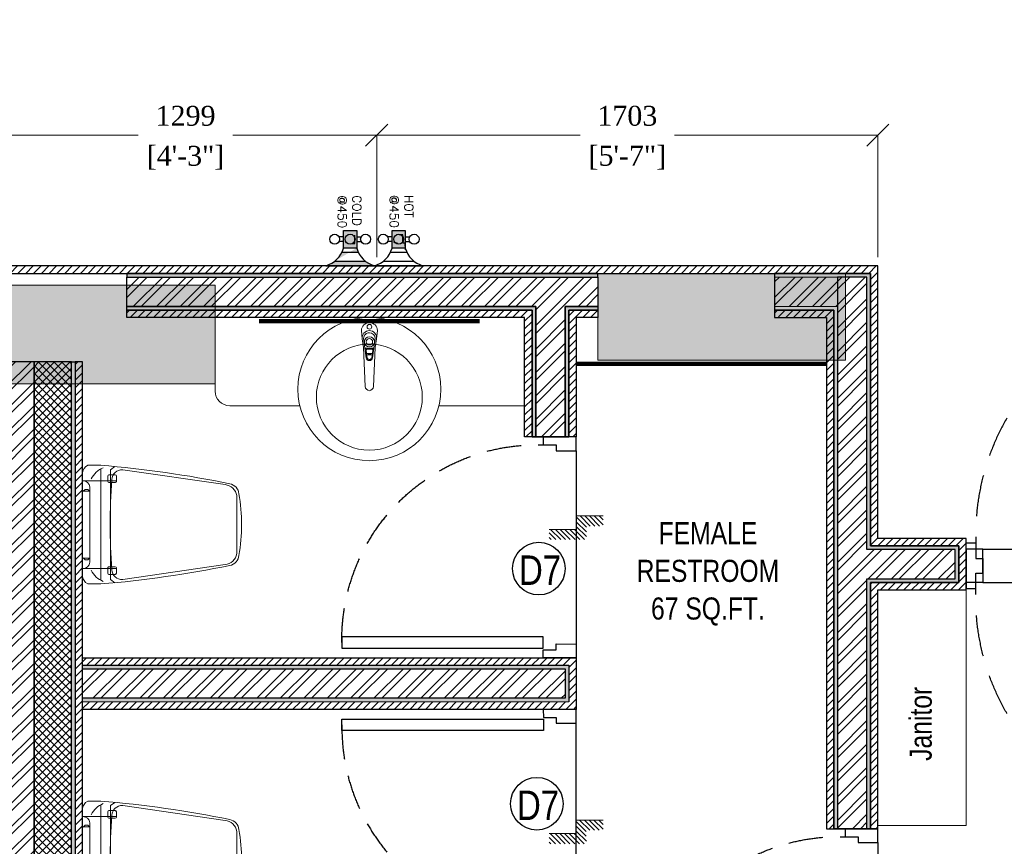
# Model space of a CAD drawing. Extents: x 3940905 to 4145695, y 925352 to 1109797.
# Tile 894 of 1056: x 4096600 to 4099944, y 1046457 to 1049264. Entities that reach past the tile are written whole.
import ezdxf

# ---------------------------------------------------------------- set-up
doc = ezdxf.new("R2010")
doc.units = 0
doc.header["$LTSCALE"] = 750
doc.header["$MEASUREMENT"] = 0
doc.header["$PDMODE"] = 35
doc.header["$PDSIZE"] = 150
doc.linetypes.add('DASHED2', pattern=[0.375, 0.25, -0.125])
doc.layers.get('0').update_dxf_attribs({"linetype": 'CONTINUOUS', "lineweight": 0})
doc.layers.get('Defpoints').update_dxf_attribs({"linetype": 'CONTINUOUS'})
for name, color, linetype, lineweight in [('CIVIL WALLS', 7, 'CONTINUOUS', 30), ('CKD Dimensions', 7, 'CONTINUOUS', 0), ('COLUMN', 1, 'CONTINUOUS', 9), ('COUNTER', 34, 'CONTINUOUS', 0), ('FURN', 15, 'CONTINUOUS', 5), ('SANITARY', 34, 'CONTINUOUS', 0)]:
    doc.layers.add(name, color=color, linetype=linetype, lineweight=lineweight)
for name, color, linetype in [('CKD Plumbing', 6, 'CONTINUOUS'), ('DOOR', 44, 'CONTINUOUS'), ('GLASS', 5, 'CONTINUOUS'), ('kitchen equip1', 8, 'CONTINUOUS'), ('S-Hatch_8', 7, 'CONTINUOUS'), ('TEXT', 7, 'CONTINUOUS')]:
    doc.layers.add(name, color=color, linetype=linetype)
doc.styles.add('ARA-30', font='arial.ttf', dxfattribs={"width": 0.8, "height": 150})
doc.styles.add('CKD_Dimension Text', font='BOOKOS.TTF')
doc.styles.get("Standard").update_dxf_attribs({"font": 'romans.shx'})
doc.dimstyles.new('CKD-Dimensions', dxfattribs={"dimscale": 1.5, "dimtxt": 45, "dimasz": 50, "dimexe": 0, "dimexo": 20, "dimgap": 20, "dimtad": 0, "dimdec": 0, "dimzin": 4, "dimdsep": 46, "dimtxsty": 'CKD_Dimension Text', "dimblk": 'OBLIQUE', "dimcen": 12, "dimclrd": 150, "dimclre": 150, "dimclrt": 7, "dimazin": 2, "dimtfac": 1, "dimtdec": 0, "dimtofl": 0, "dimtmove": 1, "dimatfit": 2, "dimfxl": 1, "dimtfillclr": 7, "dimtolj": 1, "dimtzin": 0, "dimlwd": -1, "dimlwe": -1, "dimarcsym": 0})
pattern_1 = [(45, (113076.0437304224, 4769.378679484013), (-13.25825214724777, 13.25825214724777), [])]
pattern_2 = [(49.99999999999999, (113076.0437304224, 4769.378679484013), (21.5178054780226, -1.882564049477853), [2.25, -24.75]), (355, (113076.0437304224, 4769.378679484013), (-4.16254000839, 22.56576401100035), [1.8, -19.8]), (100.45144446, (113077.8368808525, 4769.221799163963), (17.35526540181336, 20.68319972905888), [1.912205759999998, -21.03426335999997]), (46.18420000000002, (113076.0437304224, 4775.378679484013), (32.01723992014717, -4.965578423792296), [3.375, -37.125]), (96.63563549, (113078.7118327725, 4774.964880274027), (28.03985837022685, 29.22355802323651), [2.86831026, -31.55141279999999]), (351.1841639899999, (113076.0437304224, 4775.378679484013), (28.03985835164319, 29.2235580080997), [2.7, -29.70000003]), (21, (113079.0437304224, 4773.878679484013), (17.90721156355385, -12.07856671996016), [2.25, -24.75]), (326.0000000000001, (113079.0437304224, 4773.878679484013), (7.299459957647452, 21.75450135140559), [1.799999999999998, -19.79999999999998]), (71.45144474, (113080.5359980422, 4772.872132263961), (25.20667130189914, 9.675934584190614), [1.912205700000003, -21.03426336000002]), (37.50000000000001, (113076.0437304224, 4769.378679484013), (0.3647956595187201, 9.986815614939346), [0, -19.56, 0, -20.1, 0, -19.875]), (7.499999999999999, (113076.0437304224, 4769.378679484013), (7.892086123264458, 11.83235135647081), [0, -11.45999999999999, 0, -19.10999999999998, 0, -7.574999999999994]), (327.5, (113069.3537304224, 4769.378679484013), (16.01467308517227, -0.6766461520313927), [0, -7.5, 0, -23.4, 0, -31.05]), (317.5, (113066.3537304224, 4769.378679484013), (17.49558508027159, 3.003149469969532), [0, -9.75, 0, -15.54, 0, -22.05])]
pattern_3 = [(45, (113076.0437304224, 4769.378679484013), (-39.7747564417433, 39.7747564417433), []), (45, (113102.5602346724, 4769.378679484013), (-39.7747564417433, 39.7747564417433), [])]

# ---------------------------------------------------------------- blocks, each defined once
blk = doc.blocks.new('EDFDSCX')
blk.add_line((498130.3504498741, -854141.3801531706, -1.195304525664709e-08), (498655.5372229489, -854140.8563936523, -1.195304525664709e-08))
at = {"layer": 'DOOR', "elevation": -1.195304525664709e-08}
for points in [[(498666.0847833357, -853504.0026184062), (498666.6308213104, -854051.5285574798), (498635.9364051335, -854051.5591684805), (498635.3903671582, -853504.0332294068)], [(498092.8548822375, -854052.074595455), (498114.6604399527, -854052.079027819), (498114.6693046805, -854087.2179123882), (498130.3637469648, -854087.213480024), (498130.3504498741, -854141.3801531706), (498092.8504498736, -854141.3801531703)], [(498692.8545904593, -854051.4762263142), (498671.0490849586, -854051.5241512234), (498671.1103069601, -854086.6629835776), (498655.4158870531, -854086.6898547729), (498655.5372229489, -854140.8563936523), (498693.0371483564, -854140.7815975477)]]:
    blk.add_lwpolyline(points, close=True, dxfattribs=at)
at = {"layer": 'DOOR', "color": 8, "linetype": 'DASHED2', "ltscale": 0.5}
blk.add_arc((498643.5917439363, -854033.2365009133, -1.195304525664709e-08), 529.2668184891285, 89.22640451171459, 182.040228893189, dxfattribs=at)
blk = doc.blocks.new('Step Symbol - Imperial')
h = blk.add_hatch()
h.set_pattern_fill('_USER', color=0, scale=0.03125, angle=45, style=0, pattern_type=0)
h.set_pattern_definition([(45, (0, 0.125), (-0.02209708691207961, 0.02209708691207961), [])])
h.paths.add_polyline_path([(0.25, 0), (0.25, -0.09375), (-0.09375, -0.09375), (-0.09375, 0.03125), (-0.25, 0.03125), (-0.25, 0.125), (0, 0.125), (0, 0)])
at = {"color": 0}
blk.add_lwpolyline([(0.25, 0), (0, 0), (0, 0.125), (-0.25, 0.125)], dxfattribs=at)
blk.add_attdef('Step', (0.0625, 0.0625), '', height=0.09375, dxfattribs=at)
blk = doc.blocks.new('COLUMN')
at = {"layer": 'COLUMN'}
h = blk.add_hatch(color=1, dxfattribs=at)
h.dxf.hatch_style = 1
h.paths.add_polyline_path([(2683498.95855519, 965771.0625738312), (2684447.95855519, 965771.0625738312), (2684447.95855519, 965331.0625738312), (2683498.95855519, 965331.0625738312)])
h.paths.add_polyline_path([(2684237.95855519, 970191.0625738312), (2683498.95855519, 970191.0625738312), (2683498.95855519, 969191.0625738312), (2684237.95855519, 969191.0625738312)])
h.paths.add_polyline_path([(2687442.95855519, 969266.0625738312), (2687037.95855519, 969266.0625738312), (2687037.95855519, 970031.0625738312), (2687442.95855519, 970031.0625738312)])
h.paths.add_polyline_path([(2687107.95855519, 972041.44686994), (2687643.95855519, 972041.44686994), (2687643.95855519, 971756.0625738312), (2687107.95855519, 971756.0625738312)])
h.paths.add_polyline_path([(2683498.95855519, 973491.0625738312), (2684407.95855519, 973491.0625738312), (2684407.95855519, 973041.0625738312), (2683498.95855519, 973041.0625738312)])
h.paths.add_polyline_path([(2683648.95855519, 975761.0625738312), (2683977.95855519, 975761.0625738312), (2683977.95855519, 975211.0625738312), (2683648.95855519, 975211.0625738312)])
h.paths.add_polyline_path([(2686977.95855519, 975811.0625738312), (2687727.95855519, 975811.0625738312), (2687727.95855519, 975476.0625738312), (2686977.95855519, 975476.0625738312)])
h.paths.add_polyline_path([(2689868.95855519, 975851.0625738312), (2689027.95855519, 975851.0625738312), (2689027.95855519, 975556.0625738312), (2689868.95855519, 975556.0625738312)])
h.paths.add_polyline_path([(2686977.95855519, 973346.0625738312), (2687643.95855519, 973346.0625738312), (2687643.95855519, 973116.0625738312), (2686977.95855519, 973116.0625738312)])
h.paths.add_polyline_path([(2683823.95855519, 977646.0625738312), (2684028.95855519, 977646.0625738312), (2684028.95855519, 977211.0625738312), (2683823.95855519, 977211.0625738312)])
h.paths.add_polyline_path([(2683823.95855519, 979911.0625738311), (2684103.95855519, 979911.0625738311), (2684103.95855519, 980241.0625738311), (2683823.95855519, 980241.0625738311)])
h.paths.add_polyline_path([(2687803.95855519, 979891.0625738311), (2688003.95855519, 979891.0625738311), (2688003.95855519, 980241.0625738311), (2687803.95855519, 980241.0625738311)])
h.paths.add_polyline_path([(2691583.95855519, 979836.0625738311), (2692013.95855519, 979836.0625738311), (2692013.95855519, 980241.0625738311), (2691583.95855519, 980241.0625738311)])
h.paths.add_polyline_path([(2691695.95855519, 977346.0625738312), (2692013.95855519, 977346.0625738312), (2692013.95855519, 976786.0625738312), (2691695.95855519, 976786.0625738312)])
h.paths.add_polyline_path([(2687442.95855519, 965841.0625738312), (2686812.95855519, 965841.0625738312), (2686812.95855519, 965401.0625738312), (2687442.95855519, 965401.0625738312)])
h.paths.add_polyline_path([(2687467.95855519, 963421.0625738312), (2686702.95855519, 963421.0625738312), (2686702.95855519, 962976.0625738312), (2687467.95855519, 962976.0625738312)])
h.paths.add_polyline_path([(2684167.95855519, 963191.0625738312), (2683398.958555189, 963191.0625738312), (2683398.958555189, 962446.0625738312), (2684167.95855519, 962446.0625738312)])
h.paths.add_polyline_path([(2684447.95855519, 958916.0625738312), (2683398.95855519, 958916.0625738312), (2683398.95855519, 959356.0625738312), (2684447.95855519, 959356.0625738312)])
h.paths.add_polyline_path([(2684447.95855519, 957356.0625738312), (2683413.95855519, 957356.0625738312), (2683413.95855519, 956916.0625738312), (2684447.95855519, 956916.0625738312)])
h.paths.add_polyline_path([(2687457.95855519, 957436.0625738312), (2686707.95855519, 957436.0625738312), (2686707.95855519, 956996.0625738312), (2687457.95855519, 956996.0625738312)])
h.paths.add_polyline_path([(2687452.95855519, 959516.0625738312), (2686692.95855519, 959516.0625738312), (2686692.95855519, 959086.0625738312), (2687452.95855519, 959086.0625738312)])
h.paths.add_polyline_path([(2683413.95855519, 953326.0625738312), (2684312.95855519, 953326.0625738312), (2684312.95855519, 953776.0625738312), (2683413.95855519, 953776.0625738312)])
h.paths.add_polyline_path([(2683293.95855519, 952396.0625738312), (2683767.95855519, 952396.0625738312), (2683767.95855519, 951976.0625738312), (2683293.95855519, 951976.0625738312)])
h.paths.add_polyline_path([(2682463.958555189, 977841.0625738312), (2681833.95855519, 977841.0625738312), (2681833.95855519, 977051.0625738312), (2682463.958555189, 977051.0625738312)])
at = {"color": 2}
for points in [[(2689868.95855519, 975851.0625738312), (2689027.95855519, 975851.0625738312), (2689027.95855519, 975556.0625738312), (2689868.95855519, 975556.0625738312)], [(2686977.95855519, 975811.0625738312), (2687727.95855519, 975811.0625738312), (2687727.95855519, 975476.0625738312), (2686977.95855519, 975476.0625738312)]]:
    blk.add_lwpolyline(points, close=True, dxfattribs=at)
at = {"layer": 'COLUMN', "color": 1}
for points in [[(2689868.95855519, 975851.0625738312), (2689027.95855519, 975851.0625738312), (2689027.95855519, 975556.0625738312), (2689868.95855519, 975556.0625738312)], [(2686977.95855519, 975811.0625738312), (2687727.95855519, 975811.0625738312), (2687727.95855519, 975476.0625738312), (2686977.95855519, 975476.0625738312)]]:
    blk.add_lwpolyline(points, close=True, dxfattribs=at)
blk = doc.blocks.new('G$C978481E4')
at = {"layer": 'CKD Plumbing'}
h = blk.add_hatch(color=1, dxfattribs=at)
h.dxf.hatch_style = 1
h.paths.add_polyline_path([(180.3019406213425, 225.000094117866), (120.3019406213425, 225.000094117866), (120.3019406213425, 270.000094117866), (180.3019406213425, 270.000094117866)])
h = blk.add_hatch(color=5, dxfattribs=at)
h.dxf.hatch_style = 1
h.paths.add_polyline_path([(180.3019406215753, 60.00003137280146), (120.3019406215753, 60.00003137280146), (120.3019406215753, 105.0000313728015), (180.3019406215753, 105.0000313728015)])
edge = h.paths.add_edge_path()
edge.add_arc((157.8019804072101, -22.49992884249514), 85.51310803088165, 15.25509999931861, 74.74490000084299)
edge.add_line((240.3019406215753, 165.0000313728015), (240.3019406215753, 3.137280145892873e-05))
edge.add_line((195.3019406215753, 54.12603137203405), (195.3019406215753, 111.3480313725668))
edge.add_arc((157.8019725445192, 187.5000235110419), 85.51312401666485, 285.25508075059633, 344.7448807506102, ccw=False)
edge.add_line((225.3019406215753, 135.5520313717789), (225.3019406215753, 29.47803137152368))
at = {"layer": 'CKD Plumbing', "color": 1}
for p, q in [((240.3019406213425, 165.000094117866), (240.3019406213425, 330.000094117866)), ((142.8019406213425, 270.000094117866), (142.8019406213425, 285.000094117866)), ((157.8019406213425, 270.000094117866), (157.8019406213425, 285.000094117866)), ((195.3019406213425, 276.3480941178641), (195.3019406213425, 219.1260941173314)), ((225.3019406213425, 194.4780941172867), (225.3019406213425, 300.5520941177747)), ((142.8019406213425, 225.000094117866), (142.8019406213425, 210.000094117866)), ((157.8019406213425, 225.000094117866), (157.8019406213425, 210.000094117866))]:
    blk.add_line(p, q, dxfattribs=at)
at = {"layer": 'CKD Plumbing', "color": 5}
for p, q in [((225.3019406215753, 29.47803137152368), (225.3019406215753, 135.5520313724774)), ((240.3019406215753, 3.137280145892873e-05), (240.3019406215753, 165.0000313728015)), ((142.8019406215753, 105.0000313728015), (142.8019406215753, 120.0000313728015)), ((157.8019406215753, 105.0000313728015), (157.8019406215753, 120.0000313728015)), ((195.3019406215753, 111.3480313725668), (195.3019406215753, 54.12603137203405)), ((142.8019406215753, 60.00003137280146), (142.8019406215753, 45.00003137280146)), ((157.8019406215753, 60.00003137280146), (157.8019406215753, 45.00003137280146))]:
    blk.add_line(p, q, dxfattribs=at)
at = {"layer": 'CKD Plumbing', "color": 1}
blk.add_lwpolyline([(180.3019406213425, 225.000094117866), (120.3019406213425, 225.000094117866), (120.3019406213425, 270.000094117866), (180.3019406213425, 270.000094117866)], close=True, dxfattribs=at)
at = {"layer": 'CKD Plumbing', "color": 5}
blk.add_lwpolyline([(180.3019406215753, 60.00003137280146), (120.3019406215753, 60.00003137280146), (120.3019406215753, 105.0000313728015), (180.3019406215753, 105.0000313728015)], close=True, dxfattribs=at)
at = {"layer": 'CKD Plumbing', "color": 1}
for centre in [(150.3019406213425, 300.000094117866), (150.3019406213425, 247.500094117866), (150.3019406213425, 195.000094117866)]:
    blk.add_circle(centre, 16.77051, dxfattribs=at)
at = {"layer": 'CKD Plumbing', "color": 5}
for centre in [(150.3019406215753, 135.0000313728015), (150.3019406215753, 82.50003137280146), (150.3019406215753, 30.00003137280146)]:
    blk.add_circle(centre, 16.77051, dxfattribs=at)
at = {"layer": 'CKD Plumbing', "color": 1}
for centre, start, end in [((157.8019406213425, 352.500094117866), 285.2550999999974, 344.7448999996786), ((157.8019406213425, 142.500094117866), 15.25509999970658, 74.74490000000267)]:
    blk.add_arc(centre, 85.51313999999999, start, end, dxfattribs=at)
at = {"layer": 'CKD Plumbing', "color": 5}
for centre, start, end in [((157.8019406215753, 187.5000313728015), 285.2550999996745, 344.7448999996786), ((157.8019406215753, -22.49996862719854), 15.25509999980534, 74.74490000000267)]:
    blk.add_arc(centre, 85.51314, start, end, dxfattribs=at)
at = {"layer": 'kitchen equip1', "ltscale": 700}
for p, q in [((186.0705251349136, 270.0975535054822, -5.889800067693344), (163.7190672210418, 269.9418828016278, -5.889800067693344)), ((163.7190672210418, 269.9418828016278, -5.889800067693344), (163.7756747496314, 261.8140799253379, -5.889800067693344)), ((163.7756747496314, 261.8140799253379, -5.889800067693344), (135.3283646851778, 261.6159535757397, -5.889800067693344)), ((135.3283646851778, 261.6159535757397, -5.889800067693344), (135.4132759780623, 249.4242492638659, -5.889800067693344)), ((164.9119411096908, 244.5495747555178, -5.889800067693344), (159.9240515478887, 231.3065153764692, -5.889800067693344)), ((164.9149012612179, 98.24204705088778, -5.889800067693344), (136.4675911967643, 98.04392070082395, -5.889800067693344)), ((164.9715087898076, 90.11424417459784, -5.889800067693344), (164.9149012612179, 98.24204705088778, -5.889800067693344))]:
    blk.add_line(p, q, dxfattribs=at)
at = {"layer": 'CKD Plumbing', "color": 7, "char_height": 30, "width": 251, "attachment_point": 1}
for s, insert in [('HOT\\P@450', (0, 297.0841901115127)), ('COLD\\P@450', (1, 120.5841901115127))]:
    blk.add_mtext(s, dxfattribs=dict(at, insert=insert))
blk = doc.blocks.new('G$C0C3C389A')
at = {"layer": 'CKD Dimensions'}
blk.add_blockref('G$C978481E4', (0, 0), dxfattribs=at)
blk = doc.blocks.new('_Oblique')
at = {"color": 0, "linetype": 'ByBlock', "lineweight": -2, "transparency": 16777216}
blk.add_line((-0.5, -0.5), (0.5, 0.5), dxfattribs=at)
blk = doc.blocks.new('*D857')
at = {"layer": 'CKD Dimensions', "color": 150}
for p, q in [((4096513.533385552, 1048457.401207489), (4096513.533385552, 1048871.410640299)), ((4096513.533385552, 1048871.410640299), (4097002.191572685, 1048871.410640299)), ((4097812.140082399, 1048871.410640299), (4097323.481895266, 1048871.410640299)), ((4097812.140082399, 1048457.401207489), (4097812.140082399, 1048871.410640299))]:
    blk.add_line(p, q, dxfattribs=at)
at = {"layer": 'Defpoints', "color": 0}
for p in [(4097812.140082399, 1048871.410640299), (4096513.533385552, 1048427.401207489), (4097812.140082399, 1048427.401207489)]:
    blk.add_point(p, dxfattribs=at)
at = {"layer": 'CKD Dimensions', "color": 150, "linetype": 'ByBlock', "xscale": 75, "yscale": 75, "zscale": 75, "rotation": 180}
blk.add_blockref('_Oblique', (4096513.533385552, 1048871.410640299), dxfattribs=at)
at = {"layer": 'CKD Dimensions', "color": 150, "linetype": 'ByBlock', "xscale": 75, "yscale": 75, "zscale": 75}
blk.add_blockref('_Oblique', (4097812.140082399, 1048871.410640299), dxfattribs=at)
at = {"layer": 'CKD Dimensions', "color": 7, "lineweight": 0, "char_height": 67.5, "attachment_point": 5, "style": 'CKD_Dimension Text'}
for s, insert in [('\\A1;1299', (4097162.836733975, 1048936.926769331)), ('\\A1;[4\'-3"]', (4097162.836733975, 1048794.717091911))]:
    blk.add_mtext(s, dxfattribs=dict(at, insert=insert))
blk = doc.blocks.new('*D858')
at = {"layer": 'CKD Dimensions', "color": 150}
for p, q in [((4097812.140082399, 1048457.401207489), (4097812.140082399, 1048871.410640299)), ((4097812.140082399, 1048871.410640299), (4098502.785805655, 1048871.410640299)), ((4099514.72185149, 1048871.410640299), (4098824.076128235, 1048871.410640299)), ((4099514.72185149, 1048457.401207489), (4099514.72185149, 1048871.410640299))]:
    blk.add_line(p, q, dxfattribs=at)
at = {"layer": 'Defpoints', "color": 0}
for p in [(4099514.72185149, 1048871.410640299), (4097812.140082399, 1048427.401207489), (4099514.72185149, 1048427.401207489)]:
    blk.add_point(p, dxfattribs=at)
at = {"layer": 'CKD Dimensions', "color": 150, "linetype": 'ByBlock', "xscale": 75, "yscale": 75, "zscale": 75, "rotation": 180}
blk.add_blockref('_Oblique', (4097812.140082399, 1048871.410640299), dxfattribs=at)
at = {"layer": 'CKD Dimensions', "color": 150, "linetype": 'ByBlock', "xscale": 75, "yscale": 75, "zscale": 75}
blk.add_blockref('_Oblique', (4099514.72185149, 1048871.410640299), dxfattribs=at)
at = {"layer": 'CKD Dimensions', "color": 7, "lineweight": 0, "char_height": 67.5, "attachment_point": 5, "style": 'CKD_Dimension Text'}
for s, insert in [('\\A1;1703', (4098663.430966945, 1048936.975156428)), ('\\A1;[5\'-7"]', (4098663.430966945, 1048794.717091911))]:
    blk.add_mtext(s, dxfattribs=dict(at, insert=insert))

msp = doc.modelspace()

# ---------------------------------------------------------------- hatches: boundary and pattern name
at = {"layer": 'CIVIL WALLS', "true_color": 0x136734}
h = msp.add_hatch(dxfattribs=at)
h.set_pattern_fill('AR-CONC', color=116, scale=3)
h.set_pattern_definition(pattern_2)
edge = h.paths.add_edge_path()
edge.add_line((4096963.277479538, 1048402.149087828), (4096963.277479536, 1048389.979005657))
edge.add_line((4096963.277479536, 1048389.979005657), (4097263.533385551, 1048389.82340932))
edge.add_line((4097263.533385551, 1048389.82340932), (4097263.533385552, 1048389.901207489))
edge.add_line((4097263.533385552, 1048389.901207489), (4098563.533385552, 1048389.901207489))
edge.add_line((4098563.533385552, 1048389.901207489), (4098563.533385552, 1048402.401207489))
edge.add_line((4098563.533385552, 1048402.401207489), (4096963.277479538, 1048402.071944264))
h = msp.add_hatch(dxfattribs=at)
h.set_pattern_fill('AR-CONC', color=116, scale=3)
h.set_pattern_definition(pattern_2)
h.paths.add_polyline_path([(4099377.224766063, 1048107.149087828), (4099377.242764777, 1046516.977570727), (4099477.242764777, 1046516.977570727), (4099477.233164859, 1047365.122437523), (4099776.802722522, 1047365.122437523), (4099776.802722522, 1047465.122437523), (4099477.232328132, 1047465.122437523), (4099477.22185149, 1048389.901207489), (4099377.223165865, 1048389.901207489), (4099377.223165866, 1048107.149087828)], flags=16)
h.paths.add_polyline_path([(4099163.533385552, 1048289.90120749), (4099163.533385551, 1048277.40120749), (4099364.713856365, 1048277.40120749), (4099364.758307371, 1046516.977570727), (4099489.773849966, 1046516.977570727), (4099489.75049071, 1047352.621758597), (4099789.302722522, 1047352.622437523), (4099789.302722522, 1047477.622776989), (4099489.747725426, 1047477.622098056), (4099489.721851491, 1048402.149087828), (4099163.533385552, 1048402.140632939), (4099163.533385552, 1048389.901207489), (4099377.223165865, 1048389.901207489), (4099377.223165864, 1048289.90120749)])
h = msp.add_hatch(dxfattribs=at)
h.set_pattern_fill('AR-CONC', color=116, scale=3)
h.set_pattern_definition(pattern_2)
h.paths.add_polyline_path([(4098563.533385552, 1048277.401207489), (4098464.720974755, 1048277.401207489), (4098464.690792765, 1047847.08348965), (4098339.690792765, 1047847.08348965), (4098339.720974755, 1048277.401207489), (4096963.277479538, 1048277.401207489), (4096963.277479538, 1048289.901207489), (4098352.221851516, 1048289.901562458), (4098352.190792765, 1047847.08348965), (4098452.190792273, 1047847.076475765), (4098452.221851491, 1048289.901207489), (4098563.533385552, 1048289.901207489)])
h = msp.add_hatch(dxfattribs=at)
h.set_pattern_fill('AR-CONC', color=116, scale=3)
h.set_pattern_definition(pattern_2)
h.paths.add_polyline_path([(4096775.877068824, 1048102.227540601), (4096788.377068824, 1048102.227540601), (4096788.377068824, 1045897.149087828), (4096775.877068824, 1045897.149087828)])
h = msp.add_hatch(dxfattribs=at)
h.set_pattern_fill('AR-CONC', color=116, scale=3)
h.set_pattern_definition(pattern_2)
h.paths.add_polyline_path([(4096813.377068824, 1047059.661036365), (4098452.221826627, 1047059.6859684), (4098452.221826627, 1046959.6859684), (4096813.377068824, 1046959.661036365)], flags=17)
h.paths.add_polyline_path([(4096813.377068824, 1047072.161036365), (4098464.721826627, 1047072.1859684), (4098464.721826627, 1046947.1859684), (4096813.377068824, 1046947.161036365)])
at = {"layer": 'S-Hatch_8'}
h = msp.add_hatch(dxfattribs=at)
h.set_pattern_fill('ANSI31', color=6, scale=150)
h.set_pattern_definition(pattern_1)
h.paths.add_polyline_path([(4090387.434775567, 1046022.727130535), (4090262.434775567, 1046022.727130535), (4090262.434775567, 1045141.466985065), (4090387.434775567, 1045141.466985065)], flags=16)
h.paths.add_polyline_path([(4090412.434775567, 1046047.727130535), (4090237.434775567, 1046047.727130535), (4090237.434775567, 1045116.466985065), (4090412.434775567, 1045116.466985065)])
h.paths.add_polyline_path([(4093513.531821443, 1047802.685384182), (4093513.532168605, 1047677.680326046), (4090387.434775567, 1047677.685378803), (4090387.434775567, 1046971.66404786), (4090262.434775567, 1046971.66404786), (4090262.434775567, 1047802.685378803)], flags=16)
h.paths.add_polyline_path([(4096813.377068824, 1047072.161036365), (4098464.721826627, 1047072.1859684), (4098464.721826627, 1046947.1859684), (4096813.377068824, 1046947.161036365)], flags=17)
h.paths.add_polyline_path([(4096813.377068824, 1047097.161036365), (4098489.721826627, 1047097.1859684), (4098489.721826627, 1046922.1859684), (4096813.377068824, 1046922.161036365)])
h.paths.add_polyline_path([(4098339.721851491, 1045741.920865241), (4098339.721851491, 1046172.161036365), (4098464.721851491, 1046172.161036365), (4098464.721851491, 1045741.920865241), (4099489.721851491, 1045741.920865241), (4099489.721851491, 1045616.821209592), (4097113.533385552, 1045616.771381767), (4097113.533385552, 1045741.871037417)], flags=16)
h.paths.add_polyline_path([(4098314.721851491, 1045766.821209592), (4098314.721851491, 1046172.161036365), (4098489.721851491, 1046172.161036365), (4098489.721851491, 1045766.821209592), (4099514.721851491, 1045766.821209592), (4099514.721851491, 1045591.821209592), (4097113.533385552, 1045591.821209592), (4097113.533385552, 1045766.821209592)])
h.paths.add_polyline_path([(4102304.340140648, 1046227.323766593), (4102302.788883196, 1048502.863664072), (4102191.857018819, 1048502.622785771), (4102191.857018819, 1047477.622437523), (4100864.721851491, 1047477.622437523), (4100864.721851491, 1048561.620563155), (4100739.721851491, 1048561.620563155), (4100739.721851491, 1045314.562478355), (4100864.721851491, 1045314.562478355), (4100864.721851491, 1047352.622855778), (4102191.859381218, 1047352.622855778), (4102191.854656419, 1046352.087501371), (4101664.659854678, 1046352.110837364), (4101664.659854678, 1046227.110862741)], flags=17)
h.paths.add_polyline_path([(4102302.772005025, 1048527.622256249), (4102166.857018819, 1048527.622785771), (4102166.857018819, 1047502.622437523), (4100889.721851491, 1047502.622437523), (4100889.721851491, 1048586.620563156), (4100714.721851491, 1048586.620563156), (4100714.721851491, 1045289.562478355), (4100889.721851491, 1045289.562478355), (4100889.721851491, 1047327.622855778), (4102166.858199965, 1047327.622855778), (4102166.855837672, 1046377.088684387), (4101639.659854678, 1046377.112018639), (4101639.659854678, 1046202.11204396), (4102304.357018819, 1046202.565174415)])
h.paths.add_polyline_path([(4100864.721851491, 1049575.455297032), (4101231.312834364, 1049575.455297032), (4101231.312834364, 1049700.455297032), (4100741.147077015, 1049700.455297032), (4100741.147077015, 1049361.616631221), (4100864.721851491, 1049361.616631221)], flags=16)
h.paths.add_polyline_path([(4100889.721851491, 1049550.455297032), (4101231.312834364, 1049550.455297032), (4101231.312834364, 1049725.455297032), (4100714.675118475, 1049725.455297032), (4100714.721851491, 1049336.616631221), (4100889.721851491, 1049336.616631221)])
h.paths.add_polyline_path([(4098859.21634526, 1049575.455297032), (4098859.21634526, 1052536.61663122), (4098984.21634526, 1052536.61663122), (4098984.21634526, 1049700.455297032), (4099788.831188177, 1049700.455297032), (4099788.831188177, 1049575.455297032)], flags=16)
h.paths.add_polyline_path([(4098834.21634526, 1049550.455297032), (4098834.21634526, 1052561.61663122), (4099009.21634526, 1052561.61663122), (4099009.21634526, 1049725.455297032), (4099813.831188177, 1049725.455297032), (4099813.831188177, 1049550.455297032)])
h.paths.add_polyline_path([(4093034.533385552, 1047827.685378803), (4093034.533385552, 1047802.685384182), (4092914.533385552, 1047802.685383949), (4092914.533385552, 1047827.685378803), (4090237.434775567, 1047827.685378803), (4090237.434775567, 1046946.66404786), (4090412.434775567, 1046946.66404786), (4090412.434775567, 1047652.685378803), (4093513.533385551, 1047652.135336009), (4093513.533385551, 1047827.685378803)])
h = msp.add_hatch(dxfattribs=at)
h.set_pattern_fill('ANSI31', color=6, scale=150)
h.set_pattern_definition(pattern_1)
h.paths.add_polyline_path([(4099163.533385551, 1048277.40120749), (4099163.533385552, 1048254.649087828), (4099339.72185149, 1048252.40120749), (4099339.742764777, 1046516.921257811), (4099514.742764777, 1046516.921257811), (4099514.733890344, 1047327.622437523), (4099814.302722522, 1047327.622437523), (4099814.302722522, 1047502.622437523), (4099514.73226013, 1047502.622437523), (4099514.72185149, 1048427.401207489), (4096513.533385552, 1048427.401207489), (4096513.533385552, 1048402.071944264), (4099489.721851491, 1048402.149087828), (4099489.747725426, 1047477.622098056), (4099789.302722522, 1047477.622098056), (4099789.302722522, 1047352.622437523), (4099489.75049071, 1047352.621758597), (4099489.75049071, 1046516.977570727), (4099364.758307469, 1046516.974076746), (4099364.713856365, 1048277.40120749)])
at = {"layer": 'S-Hatch_8', "true_color": 0x636466}
h = msp.add_hatch(dxfattribs=at)
h.set_pattern_fill('ANSI32', color=251, scale=150)
h.set_pattern_definition(pattern_3)
h.paths.add_polyline_path([(4098352.221851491, 1048289.901207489), (4096963.277479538, 1048289.901207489), (4096963.277479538, 1048389.901207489), (4098563.533385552, 1048389.901207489), (4098563.533385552, 1048289.901207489), (4098452.221851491, 1048289.901207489), (4098452.190792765, 1047847.08348965), (4098352.190792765, 1047847.08348965)])
h = msp.add_hatch(dxfattribs=at)
h.set_pattern_fill('ANSI32', color=251, scale=150)
h.set_pattern_definition(pattern_3)
h.paths.add_polyline_path([(4099163.533385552, 1048289.901207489), (4099377.223165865, 1048289.90120749), (4099377.223165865, 1048389.90120749), (4099163.533385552, 1048389.901207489)])
h = msp.add_hatch(dxfattribs=at)
h.set_pattern_fill('ANSI32', color=251, scale=150)
h.set_pattern_definition(pattern_3)
h.paths.add_polyline_path([(4099377.224766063, 1048107.149087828), (4099377.242764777, 1046516.977570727), (4099477.242764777, 1046516.977570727), (4099477.233164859, 1047365.122437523), (4099776.802722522, 1047365.122437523), (4099776.802722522, 1047465.122437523), (4099477.232328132, 1047465.122437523), (4099477.22185149, 1048389.901207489), (4099377.223165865, 1048389.901207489), (4099377.223165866, 1048107.149087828)])
at = {"layer": 'S-Hatch_8'}
h = msp.add_hatch(dxfattribs=at)
h.set_pattern_fill('ANSI31', color=6, scale=150)
h.set_pattern_definition(pattern_1)
h.paths.add_polyline_path([(4098563.533385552, 1048252.401207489), (4098489.719221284, 1048252.401207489), (4098489.690792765, 1047847.08348965), (4098314.690792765, 1047847.08348965), (4098314.719221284, 1048252.401207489), (4096963.277479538, 1048252.401207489), (4096963.277479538, 1048277.401207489), (4098339.720969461, 1048277.325724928), (4098339.720969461, 1047847.08348965), (4098464.690792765, 1047847.08348965), (4098464.720974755, 1048277.401207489), (4098563.533385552, 1048277.401207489)])
at = {"layer": 'S-Hatch_8', "true_color": 0x636466}
h = msp.add_hatch(dxfattribs=at)
h.set_pattern_fill('ANSI32', color=251, scale=150)
h.set_pattern_definition(pattern_3)
h.paths.add_polyline_path([(4096550.777413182, 1047690.185378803), (4096550.777413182, 1045896.620563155), (4096648.327241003, 1045896.620563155), (4096648.327241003, 1048101.850785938), (4096550.777413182, 1048101.850785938), (4096550.777413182, 1047790.185378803), (4095819.48163647, 1047790.185378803), (4095819.48163647, 1047690.185378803)])
at = {"layer": 'S-Hatch_8', "true_color": 0xf8991e}
h = msp.add_hatch(dxfattribs=at)
h.set_pattern_fill('ANSI37', color=30, scale=150)
h.set_pattern_definition([(45, (113076.0437304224, 4769.378679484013), (-13.25825214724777, 13.25825214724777), []), (135, (113076.0437304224, 4769.378679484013), (-13.25825214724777, -13.25825214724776), [])])
h.paths.add_polyline_path([(4096775.877068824, 1048102.227540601), (4096648.327241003, 1048102.227540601), (4096648.327241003, 1045896.620563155), (4096775.877068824, 1045896.620563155)])
at = {"layer": 'S-Hatch_8'}
h = msp.add_hatch(dxfattribs=at)
h.set_pattern_fill('ANSI31', color=6, scale=150)
h.set_pattern_definition(pattern_1)
h.paths.add_polyline_path([(4096813.377068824, 1048102.227540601), (4096788.377068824, 1048102.227540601), (4096788.377068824, 1045897.149087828), (4096813.377068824, 1045897.149087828)])
at = {"layer": 'S-Hatch_8', "true_color": 0x636466}
h = msp.add_hatch(dxfattribs=at)
h.set_pattern_fill('ANSI32', color=251, scale=150)
h.set_pattern_definition(pattern_3)
h.paths.add_polyline_path([(4096813.377068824, 1047059.661036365), (4098452.221826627, 1047059.661036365), (4098452.221826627, 1046959.661036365), (4096813.377068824, 1046959.661036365)])

# ---------------------------------------------------------------- linework, layer by layer
msp.add_lwpolyline([(4099163.533385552, 1048289.901207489), (4099377.223165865, 1048289.90120749), (4099377.223165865, 1048389.90120749), (4099163.533385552, 1048389.901207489)], close=True)
at = {"layer": 'CIVIL WALLS', "color": 6}
for points in [[(4099339.721851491, 1048107.149087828), (4099339.742764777, 1046516.921257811), (4099514.742764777, 1046516.921257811), (4099514.733890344, 1047327.622437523), (4099814.302722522, 1047327.622437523), (4099814.302722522, 1047502.622437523), (4099514.73226013, 1047502.622437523), (4099514.72185149, 1048427.401207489), (4096513.533385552, 1048427.401207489), (4096513.533385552, 1048402.071944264), (4099489.721851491, 1048402.149087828), (4099489.747725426, 1047477.622098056), (4099789.302722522, 1047477.622098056), (4099789.302722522, 1047352.622437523), (4099489.75049071, 1047352.621758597), (4099489.75049071, 1046516.977570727), (4099364.758307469, 1046516.974076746), (4099364.713856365, 1048277.40120749), (4099163.533385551, 1048277.401207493), (4099163.533385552, 1048252.40120749), (4099339.72185149, 1048252.40120749)], [(4098563.533385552, 1048252.401207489), (4098489.719221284, 1048252.401207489), (4098489.690792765, 1047847.08348965), (4098314.690792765, 1047847.08348965), (4098314.719221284, 1048252.401207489), (4096963.277479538, 1048252.401207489), (4096963.277479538, 1048277.401207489), (4098339.720969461, 1048277.325724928), (4098339.720969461, 1047847.08348965), (4098464.690792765, 1047847.08348965), (4098464.720974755, 1048277.401207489), (4098563.533385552, 1048277.401207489), (4098563.533385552, 1048252.401207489)], [(4096813.377068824, 1048102.227540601), (4096788.377068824, 1048102.227540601), (4096788.377068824, 1045897.149087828), (4096813.377068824, 1045897.149087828)], [(4096813.377068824, 1047097.161036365), (4098489.721826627, 1047097.1859684), (4098489.721826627, 1046922.1859684), (4096813.377068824, 1046922.161036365)]]:
    msp.add_lwpolyline(points, close=True, dxfattribs=at)
at = {"layer": 'CIVIL WALLS', "color": 116, "true_color": 0x136734}
msp.add_lwpolyline([(4096963.277479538, 1048402.071944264), (4096963.277479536, 1048389.979005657), (4097263.533385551, 1048389.82340932), (4097263.533385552, 1048389.901207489), (4098563.533385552, 1048389.901207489), (4098563.533392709, 1048402.125080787), (4096963.277479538, 1048402.071944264)], dxfattribs=at)
at = {"layer": 'CIVIL WALLS'}
for points in [[(4098352.221851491, 1048289.901207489), (4096963.277479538, 1048289.901207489), (4096963.277479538, 1048389.901207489), (4098563.533385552, 1048389.901207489), (4098563.533385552, 1048289.901207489), (4098452.221851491, 1048289.901207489), (4098452.190792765, 1047847.08348965), (4098352.190792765, 1047847.08348965)], [(4099377.224766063, 1048107.149087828), (4099377.242764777, 1046516.977570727), (4099477.242764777, 1046516.977570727), (4099477.233164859, 1047365.122437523), (4099776.802722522, 1047365.122437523), (4099776.802722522, 1047465.122437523), (4099477.232328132, 1047465.122437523), (4099477.22185149, 1048389.901207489), (4099377.223165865, 1048389.901207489), (4099377.223165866, 1048107.149087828), (4099377.224766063, 1048107.149087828)], [(4096550.777413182, 1047690.185378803), (4096550.777413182, 1045896.620563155), (4096648.327241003, 1045896.620563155), (4096648.327241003, 1048101.850785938), (4096550.777413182, 1048101.850785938), (4096550.777413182, 1047790.185378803), (4095819.48163647, 1047790.185378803), (4095819.48163647, 1047690.185378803)], [(4096775.877068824, 1048101.850785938), (4096648.327241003, 1048101.850785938), (4096648.327241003, 1045896.620563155), (4096775.877068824, 1045896.620563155)], [(4096813.377068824, 1047059.661036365), (4098452.221826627, 1047059.6859684), (4098452.221826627, 1046959.6859684), (4096813.377068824, 1046959.661036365)]]:
    msp.add_lwpolyline(points, close=True, dxfattribs=at)
at = {"layer": 'CIVIL WALLS', "color": 116, "true_color": 0x136734}
for points in [[(4099364.713856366, 1048107.149087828), (4099364.758307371, 1046516.977570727), (4099489.773849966, 1046516.977570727), (4099489.75049071, 1047352.621758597), (4099789.302722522, 1047352.622437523), (4099789.302722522, 1047477.622776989), (4099489.747725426, 1047477.622098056), (4099489.721851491, 1048402.149087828), (4099163.533385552, 1048402.149087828), (4099163.533385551, 1048277.40120749), (4099364.713856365, 1048277.40120749)], [(4098563.533385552, 1048277.401207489), (4098464.720974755, 1048277.401207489), (4098464.690792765, 1047847.08348965), (4098339.690792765, 1047847.08348965), (4098339.720974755, 1048277.401207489), (4096963.277479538, 1048277.401207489), (4096963.277479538, 1048289.901207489), (4098352.221851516, 1048289.901562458), (4098352.190792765, 1047847.08348965), (4098452.190792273, 1047847.076475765), (4098452.221851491, 1048289.901207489), (4098563.533385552, 1048289.901207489), (4098563.533385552, 1048277.401207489)], [(4096775.877068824, 1048101.850785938), (4096788.377068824, 1048101.850785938), (4096788.377068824, 1045897.149087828), (4096775.877068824, 1045897.149087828)], [(4096813.377068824, 1047072.161036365), (4098464.721826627, 1047072.1859684), (4098464.721826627, 1046947.1859684), (4096813.377068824, 1046947.161036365)]]:
    msp.add_lwpolyline(points, close=True, dxfattribs=at)
at = {"layer": 'COUNTER'}
msp.add_lwpolyline([(4097263.266879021, 1048252.401207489), (4097263.266879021, 1048002.722240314, 0.414213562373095), (4097313.266879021, 1047952.722240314), (4097550.830147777, 1047952.722240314)], format="xyb", dxfattribs=at)
msp.add_lwpolyline([(4098023.425089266, 1047952.722240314), (4098314.721851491, 1047952.722240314)], dxfattribs=at)
at = {"layer": 'DOOR'}
for centre in [(4098362.849578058, 1047400.009302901), (4098356.061884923, 1046601.830302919)]:
    msp.add_circle(centre, 89.27683969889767, dxfattribs=at)
at = {"layer": 'FURN'}
msp.add_lwpolyline([(4099814.302722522, 1046527.869937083), (4099814.302722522, 1047327.622437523), (4099514.721830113, 1047327.622437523), (4099514.721830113, 1046527.869937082)], close=True, dxfattribs=at)
at = {"layer": 'GLASS', "const_width": 15}
for points in [[(4098162.127618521, 1048240.145154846), (4097412.127618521, 1048240.210214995)], [(4099339.721851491, 1048095.21020182), (4098489.709037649, 1048095.269820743)]]:
    msp.add_lwpolyline(points, dxfattribs=at)
at = {"layer": 'SANITARY', "linetype": 'ByBlock'}
for p, q in [((4097796.987911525, 1048129.798905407), (4097777.881665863, 1048129.798905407)), ((4097796.437639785, 1048126.288905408), (4097778.431937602, 1048126.288905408)), ((4097796.437639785, 1048125.748905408), (4097778.431937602, 1048125.748905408)), ((4097790.854788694, 1048126.918905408), (4097783.924788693, 1048126.918905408)), ((4097783.924788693, 1048126.918905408), (4097783.924788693, 1048126.288905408)), ((4097790.854788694, 1048126.918905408), (4097790.854788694, 1048126.288905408))]:
    msp.add_line(p, q, dxfattribs=at)
for points in [[(4097763.134788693, 1048180.018905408), (4097760.286740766, 1048208.295816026, -0.4138375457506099), (4097787.434788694, 1048234.795476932, -0.4138375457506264), (4097814.582836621, 1048208.295816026), (4097811.734788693, 1048180.018905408)], [(4097767.634788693, 1048181.818905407, -0.4142135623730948), (4097787.434788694, 1048200.718905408, -0.6855978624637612)], [(4097807.234788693, 1048181.818905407, 0.4142135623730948), (4097787.434788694, 1048200.718905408, 0.6855978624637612)], [(4097767.634788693, 1048181.818905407), (4097776.634788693, 1048115.578905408, 0.3898815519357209), (4097787.434788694, 1048106.578905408, 1.391857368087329)], [(4097807.234788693, 1048181.818905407), (4097798.234788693, 1048115.578905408, -0.3898815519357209), (4097787.434788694, 1048106.578905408, -1.391857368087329)], [(4097802.083756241, 1048143.907306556, 0.4088496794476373), (4097799.044788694, 1048147.978905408), (4097775.464788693, 1048147.978905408, 0.5150512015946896), (4097772.749801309, 1048144.172412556), (4097776.634788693, 1048115.578905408, 0.3884473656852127)], [(4096883.512086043, 1047742.447980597, 0.1885222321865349), (4096842.330000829, 1047704.310981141, -15.47106242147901)], [(4096906.877726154, 1047549.386913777, -0.0171491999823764), (4096912.197687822, 1047702.464746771, -0.4066722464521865), (4096949.437532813, 1047735.742536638), (4097297.120597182, 1047685.160333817, -0.3324265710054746), (4097337.020436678, 1047647.889216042), (4097337.020446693, 1047549.38695751)], [(4096926.967827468, 1047698.289325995), (4096814.20558477, 1047698.289314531, -0.3754996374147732), (4096838.312183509, 1047677.213605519), (4096838.312196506, 1047549.386906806)], [(4096926.967857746, 1047400.484505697), (4096814.205615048, 1047400.484494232, 0.3754996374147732), (4096838.312209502, 1047421.560208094), (4096838.312196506, 1047549.386906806)], [(4096906.877726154, 1047549.386913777, 0.0171491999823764), (4096912.19771895, 1047396.309081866, 0.4066722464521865), (4096949.437570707, 1047363.031299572), (4097297.120624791, 1047413.613573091, 0.3324265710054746), (4097337.020456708, 1047450.884698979), (4097337.020446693, 1047549.38695751)], [(4096883.5121253, 1047356.325842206, -0.1885222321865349), (4096842.330032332, 1047394.462833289, 15.47106242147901)], [(4096883.5121253, 1046602.441496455, 0.1885222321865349), (4096842.330032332, 1046564.304505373, -15.47106242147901)], [(4096906.877726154, 1046409.380424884, -0.0171491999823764), (4096912.19771895, 1046562.458256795, -0.4066722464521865), (4096949.437570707, 1046595.73603909), (4097297.120624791, 1046545.15376557, -0.3324265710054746), (4097337.020456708, 1046507.882639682), (4097337.020446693, 1046409.380381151)], [(4096926.967857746, 1046558.282832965), (4096814.205615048, 1046558.28284443, -0.3754996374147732), (4096838.312209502, 1046537.207130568), (4096838.312196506, 1046409.380431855)]]:
    msp.add_lwpolyline(points, format="xyb", dxfattribs=at)
for points in [[(4097807.234788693, 1048150.318905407), (4097801.834788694, 1048018.378905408, -0.3445125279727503), (4097787.434788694, 1048003.978905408, -0.3445125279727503), (4097773.034788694, 1048018.378905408), (4097767.634788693, 1048150.318905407), (4097763.134788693, 1048180.018905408, -0.4628112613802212), (4097787.434788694, 1048207.918905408, -0.4628112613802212), (4097811.734788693, 1048180.018905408)], [(4097795.124724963, 1048116.085852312), (4097798.516671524, 1048141.050579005, 0.4543430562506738), (4097795.216989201, 1048144.828905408), (4097779.652588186, 1048144.828905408, 0.4543430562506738), (4097776.352905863, 1048141.050579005), (4097779.749096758, 1048116.054614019, 0.3860638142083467), (4097787.982796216, 1048109.628085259, 0.3329259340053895)], [(4097353.377068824, 1047549.386959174, 0.0380214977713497), (4097344.250381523, 1047654.102208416, 0.3294228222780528), (4097313.493169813, 1047688.248486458, 0.0296754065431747), (4096874.917677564, 1047750.849942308), (4096830.464431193, 1047750.849937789, 0.2869991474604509), (4096813.377051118, 1047723.532920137), (4096813.377068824, 1047549.386904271), (4096813.37708653, 1047375.240888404, 0.2869991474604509), (4096830.464472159, 1047347.923874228), (4096874.91771853, 1047347.923878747, 0.0296754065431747), (4097313.49319805, 1047410.525423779, 0.3294228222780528), (4097344.250402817, 1047444.671708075, 0.0380214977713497)], [(4096923.954543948, 1047692.267706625), (4096902.861231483, 1047692.26770448, -0.4142135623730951), (4096898.843491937, 1047696.285443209), (4096898.843490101, 1047714.343722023, -0.4142135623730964), (4096902.86122883, 1047718.361461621), (4096923.954541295, 1047718.361463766, -0.4142135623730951), (4096927.972280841, 1047714.343724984), (4096927.972282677, 1047696.285446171, -0.4142135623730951)], [(4096923.954573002, 1047406.506124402), (4096902.861260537, 1047406.506122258, 0.4142135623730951), (4096898.843521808, 1047402.488382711), (4096898.843523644, 1047384.430103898, 0.4142135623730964), (4096902.86126319, 1047380.412365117), (4096923.954575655, 1047380.412367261, 0.4142135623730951), (4096927.972314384, 1047384.43010686), (4096927.972312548, 1047402.488385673, 0.4142135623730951)], [(4097353.377068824, 1046409.380379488, -0.0380214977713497), (4097344.250381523, 1046304.665130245, -0.3294228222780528), (4097313.493169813, 1046270.518852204, -0.0296754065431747), (4096874.917677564, 1046207.917396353), (4096830.464431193, 1046207.917400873, -0.2869991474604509), (4096813.377051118, 1046235.234418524), (4096813.377068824, 1046409.380434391), (4096813.37708653, 1046583.526450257, -0.2869991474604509), (4096830.464472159, 1046610.843464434), (4096874.91771853, 1046610.843459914, -0.0296754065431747), (4097313.49319805, 1046548.241914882, -0.3294228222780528), (4097344.250402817, 1046514.095630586, -0.0380214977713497)], [(4096923.954573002, 1046552.261214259), (4096902.861260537, 1046552.261216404, -0.4142135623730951), (4096898.843521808, 1046556.27895595), (4096898.843523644, 1046574.337234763, -0.4142135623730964), (4096902.86126319, 1046578.354973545), (4096923.954575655, 1046578.3549714, -0.4142135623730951), (4096927.972314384, 1046574.337231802), (4096927.972312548, 1046556.278952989, -0.4142135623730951)]]:
    msp.add_lwpolyline(points, format="xyb", close=True, dxfattribs=at)
for points in [[(4097790.854788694, 1048129.798905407), (4097790.854788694, 1048127.908905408), (4097783.924788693, 1048127.908905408), (4097783.924788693, 1048129.798905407)], [(4096875.476527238, 1047738.433552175), (4096875.476546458, 1047549.386910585)], [(4096922.685345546, 1047746.462412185), (4096907.618683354, 1047735.422745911), (4096907.618702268, 1047549.386913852)], [(4096837.48924056, 1047661.707256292), (4096830.875270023, 1047669.093161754), (4096821.624944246, 1047669.093160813), (4096814.621908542, 1047662.679060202)], [(4096814.816441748, 1047663.456549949), (4096836.711107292, 1047663.456552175)], [(4096875.476565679, 1047360.340268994), (4096875.476546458, 1047549.386910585)], [(4096922.685385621, 1047352.311418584), (4096907.618721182, 1047363.351081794), (4096907.618702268, 1047549.386913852)], [(4096837.4892634, 1047437.066557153), (4096830.875294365, 1047429.680650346), (4096821.624968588, 1047429.680649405), (4096814.621931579, 1047436.094748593)], [(4096814.816464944, 1047435.317258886), (4096836.711130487, 1047435.317261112)], [(4096875.476565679, 1046598.427069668), (4096875.476546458, 1046409.380428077)], [(4096922.685385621, 1046606.455920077), (4096907.618721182, 1046595.416256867), (4096907.618702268, 1046409.380424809)], [(4096837.4892634, 1046521.700781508), (4096830.875294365, 1046529.086688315), (4096821.624968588, 1046529.086689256), (4096814.621931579, 1046522.672590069)], [(4096814.816464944, 1046523.450079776), (4096836.711130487, 1046523.45007755)]]:
    msp.add_lwpolyline(points, dxfattribs=at)
for centre, radius in [((4097787.127618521, 1048009.401207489), 242.9999999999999), ((4097787.434788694, 1048220.968905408), 8.010000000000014), ((4097787.127618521, 1047982.401207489), 179.9999999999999), ((4097787.434788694, 1048170.118905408), 17.1), ((4097787.434788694, 1048170.118905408), 10.8)]:
    msp.add_circle(centre, radius, dxfattribs=at)

# ---------------------------------------------------------------- block references
at = {"xscale": -366.1385936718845, "yscale": 366.1385936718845, "zscale": 366.1385936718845, "rotation": 0.08520637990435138}
for p in [(4098489.936115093, 1047533.117542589), (4098489.867472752, 1046500.332893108)]:
    msp.add_blockref('Step Symbol - Imperial', p, dxfattribs=at)
at = {"layer": 'CKD Dimensions', "ltscale": 0.25, "rotation": 270}
msp.add_blockref('G$C0C3C389A', (4097639.333665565, 1048668.759439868, 1871.061522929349), dxfattribs=at)
at = {"layer": 'COLUMN'}
msp.add_blockref('COLUMN', (1409535.574830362, 72551.08651399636), dxfattribs=at)
at = {"layer": 'DOOR'}
for p, xscale, yscale, zscale, rotation in [((3353612.002616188, 2329896.1496767, 1.793776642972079e-08), 1.500685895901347, 1.500685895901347, 1.500685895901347, 359.9428599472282), ((3030524.830911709, 1669204.825625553, 1.493665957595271e-08), -1.249611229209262, 1.249611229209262, 1.249611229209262, 90.05714005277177), ((3353612.002616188, -235076.7319890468, 1.793776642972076e-08), -1.500685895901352, 1.500685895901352, 1.500685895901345, 180.0571400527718), ((3030524.862048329, 424814.4945362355, 1.493665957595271e-08), 1.249611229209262, 1.249611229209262, 1.249611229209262, 89.9428599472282), ((3031549.897679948, 1667874.58736527, 1.493665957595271e-08), -1.249611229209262, 1.249611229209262, 1.249611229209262, 90.05714005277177)]:
    msp.add_blockref('EDFDSCX', p, dxfattribs=dict(at, xscale=xscale, yscale=yscale, zscale=zscale, rotation=rotation))

# ---------------------------------------------------------------- texts
at = {"layer": 'DOOR', "char_height": 100, "attachment_point": 1, "style": 'ARA-30'}
for insert in [(4098295.632729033, 1047444.778019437), (4098288.845035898, 1046646.599019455)]:
    msp.add_mtext_dynamic_manual_height_columns('D7', width=198, gutter_width=750, heights=[0], dxfattribs=dict(at, insert=insert))
at = {"layer": 'TEXT', "insert": (4098937.197614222, 1047557.717838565), "char_height": 75, "width": 571.3527787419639, "attachment_point": 2, "line_spacing_factor": 1.022252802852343, "style": 'ARA-30'}
msp.add_mtext('FEMALE RESTROOM 67 SQ.FT.', dxfattribs=at)
at = {"layer": 'TEXT', "insert": (4099622.321350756, 1046873.102985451), "char_height": 75, "width": 571.3527787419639, "attachment_point": 2, "rotation": 90, "line_spacing_factor": 1.022252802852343, "style": 'ARA-30'}
msp.add_mtext('Janitor', dxfattribs=at)

# ---------------------------------------------------------------- dimensions: what is measured, and where the dimension line sits
at = {"layer": 'CKD Dimensions', "lineweight": 0}
for base, p1, p2, picture, middle in [((4097812.140082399, 1048871.410640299), (4096513.533385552, 1048427.401207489), (4097812.140082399, 1048427.401207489), '*D857', (4097162.836733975, 1048871.410640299)), ((4099514.72185149, 1048871.410640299), (4097812.140082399, 1048427.401207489), (4099514.72185149, 1048427.401207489), '*D858', (4098663.430966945, 1048871.410640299))]:
    dim = msp.add_linear_dim(base=base, p1=p1, p2=p2, dimstyle='CKD-Dimensions', override={"dimpost": '\\X'}, dxfattribs=at)
    dim.commit()
    dim.dimension.update_dxf_attribs({"geometry": picture, "text_midpoint": middle})

doc.saveas('drawing.dxf')
